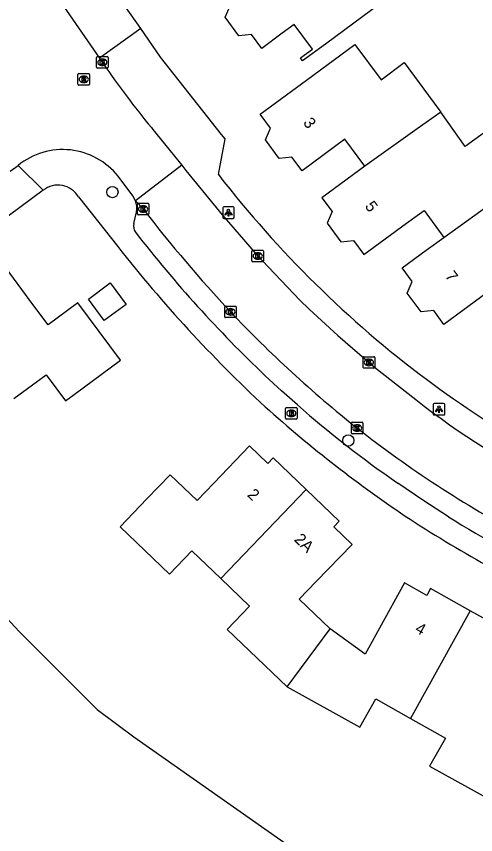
# Model space of a CAD drawing. Extents: x 163427 to 164190, y 380331 to 381641.
# Drawn here: x 163749.2 to 163788.9, y 381101.7 to 381172.6 of the extents above; entities that cross this region are included whole.
import ezdxf

# ---------------------------------------------------------------- set-up
doc = ezdxf.new("R2010")
doc.units = 0
for name, color, linetype in [('IMGEO_Boom', 7, 'Continuous'), ('IMGEO_Brandkraan', 7, 'Continuous'), ('IMGEO_Groenvoorziening', 7, 'Continuous'), ('IMGEO_Hek', 7, 'Continuous'), ('IMGEO_Kolk', 7, 'Continuous'), ('IMGEO_Lichtpunt', 7, 'Continuous'), ('IMGEO_Pand', 7, 'Continuous'), ('IMGEO_Pand_nummerreeks', 7, 'Continuous'), ('IMGEO_Rijbaan_lokaal_open', 7, 'Continuous'), ('IMGEO_Rioolput', 7, 'Continuous'), ('IMGEO_Voetpad_open', 7, 'Continuous')]:
    doc.layers.add(name, color=color, linetype=linetype)

msp = doc.modelspace()

# ---------------------------------------------------------------- linework, layer by layer
at = {"layer": 'IMGEO_Boom'}
for centre in [(163757.482, 381157.354), (163777.918, 381135.821)]:
    msp.add_circle(centre, 0.489, dxfattribs=at)
at = {"layer": 'IMGEO_Brandkraan'}
for p, q in [((163772.482, 381137.748), (163772.482, 381138.6)), ((163772.557, 381138.674), (163773.409, 381138.674)), ((163772.97, 381138.454), (163772.995, 381138.454)), ((163773.483, 381138.6), (163773.483, 381137.748)), ((163773.409, 381137.674), (163772.557, 381137.674)), ((163772.993, 381137.894), (163772.968, 381137.894))]:
    msp.add_line(p, q, dxfattribs=at)
for points in [[(163772.482, 381137.748), (163772.482, 381138.6)], [(163772.557, 381138.674), (163773.409, 381138.674)], [(163772.83, 381138.374), (163772.83, 381137.974), (163773.043, 381137.974)], [(163773.061, 381138.374), (163772.83, 381138.374)], [(163773.009, 381138.293), (163772.955, 381138.293), (163772.955, 381138.217)], [(163773.483, 381138.6), (163773.483, 381137.748)], [(163773.409, 381137.674), (163772.557, 381137.674)], [(163772.955, 381138.217), (163773.008, 381138.217)], [(163773.017, 381138.141), (163772.955, 381138.141), (163772.955, 381138.06)], [(163772.955, 381138.06), (163773.017, 381138.06)]]:
    msp.add_lwpolyline(points, dxfattribs=at)
for centre, radius, start, end in [((163772.559, 381138.598), 0.0765, 91.55205, 178.44795), ((163772.559, 381138.598), 0.0765, 91.55205, 178.44795), ((163773.01, 381138.255), 0.0379, 267.82845, 90.93552), ((163773.065, 381138.229), 0.145, 59.4692, 91.53667), ((163773.09, 381138.276), 0.0922, 285.51372, 58.15012), ((163773.407, 381138.598), 0.0765, 1.55205, 88.44795), ((163773.407, 381138.598), 0.0765, 1.55205, 88.44795), ((163772.559, 381137.75), 0.0765, 181.55205, 268.44795), ((163772.559, 381137.75), 0.0765, 181.55205, 268.44795), ((163773.018, 381138.1), 0.0404, 269.87594, 90.50774), ((163773.049, 381138.225), 0.251, 268.66757, 293.53466), ((163773.095, 381138.084), 0.105, 301.31148, 78.98903), ((163773.407, 381137.75), 0.0765, 271.55205, 358.44795), ((163773.407, 381137.75), 0.0765, 271.55205, 358.44795)]:
    msp.add_arc(centre, radius, start, end, dxfattribs=at)
for centre, major_axis, ratio, start_param, end_param in [((163772.969, 381138.174), (-0.387, 0.002), 0.722429, 4.712389, 7.853982), ((163772.994, 381138.174), (-0.39, 0.002), 0.717154, 1.570796, 4.712389)]:
    msp.add_ellipse(centre, major_axis=major_axis, ratio=ratio, start_param=start_param, end_param=end_param, dxfattribs=at)
at = {"layer": 'IMGEO_Groenvoorziening'}
msp.add_lwpolyline([(163732.072, 381137.976), (163749.418, 381119.282), (163756.166, 381112.517), (163759.341, 381110.127), (163775.821, 381098.556), (163770.737, 381090.211)], dxfattribs=at)
at = {"layer": 'IMGEO_Hek'}
msp.add_lwpolyline([(163749.418, 381119.282), (163732.072, 381137.976)], dxfattribs=at)
at = {"layer": 'IMGEO_Kolk'}
for p, q in [((163756.115, 381168.168), (163756.115, 381169.02)), ((163756.19, 381169.094), (163757.042, 381169.094)), ((163756.603, 381168.874), (163756.628, 381168.874)), ((163757.116, 381169.02), (163757.116, 381168.168)), ((163757.042, 381168.094), (163756.19, 381168.094)), ((163756.626, 381168.314), (163756.601, 381168.314)), ((163759.646, 381155.454), (163759.646, 381156.306)), ((163759.721, 381156.38), (163760.573, 381156.38)), ((163760.134, 381156.16), (163760.159, 381156.16)), ((163760.647, 381156.306), (163760.647, 381155.454)), ((163760.573, 381155.38), (163759.721, 381155.38)), ((163760.157, 381155.6), (163760.132, 381155.6)), ((163769.573, 381151.382), (163769.573, 381152.234)), ((163769.648, 381152.308), (163770.5, 381152.308)), ((163770.061, 381152.088), (163770.086, 381152.088)), ((163770.574, 381152.234), (163770.574, 381151.382)), ((163770.5, 381151.308), (163769.648, 381151.308)), ((163770.084, 381151.528), (163770.059, 381151.528)), ((163767.21, 381146.543), (163767.21, 381147.395)), ((163767.285, 381147.469), (163768.137, 381147.469)), ((163767.698, 381147.249), (163767.723, 381147.249)), ((163768.211, 381147.395), (163768.211, 381146.543)), ((163768.137, 381146.469), (163767.285, 381146.469)), ((163767.721, 381146.689), (163767.696, 381146.689)), ((163779.199, 381142.16), (163779.199, 381143.012)), ((163779.274, 381143.086), (163780.126, 381143.086)), ((163779.687, 381142.866), (163779.712, 381142.866)), ((163780.2, 381143.012), (163780.2, 381142.16)), ((163780.126, 381142.086), (163779.274, 381142.086)), ((163779.71, 381142.306), (163779.685, 381142.306)), ((163778.182, 381136.471), (163778.182, 381137.323)), ((163778.257, 381137.397), (163779.109, 381137.397)), ((163778.67, 381137.177), (163778.695, 381137.177)), ((163779.183, 381137.323), (163779.183, 381136.471)), ((163779.109, 381136.397), (163778.257, 381136.397)), ((163778.693, 381136.617), (163778.668, 381136.617))]:
    msp.add_line(p, q, dxfattribs=at)
for points in [[(163756.115, 381168.168), (163756.115, 381169.02)], [(163756.19, 381169.094), (163757.042, 381169.094)], [(163756.436, 381168.794), (163756.559, 381168.794), (163756.559, 381168.643), (163756.689, 381168.794), (163756.853, 381168.794), (163756.707, 381168.643), (163756.86, 381168.394), (163756.708, 381168.394), (163756.623, 381168.558), (163756.559, 381168.491), (163756.559, 381168.394), (163756.436, 381168.394), (163756.436, 381168.794)], [(163757.116, 381169.02), (163757.116, 381168.168)], [(163757.042, 381168.094), (163756.19, 381168.094)], [(163759.646, 381155.454), (163759.646, 381156.306)], [(163759.721, 381156.38), (163760.573, 381156.38)], [(163759.967, 381156.08), (163760.09, 381156.08), (163760.09, 381155.929), (163760.22, 381156.08), (163760.384, 381156.08), (163760.238, 381155.929), (163760.391, 381155.68), (163760.239, 381155.68), (163760.154, 381155.844), (163760.09, 381155.777), (163760.09, 381155.68), (163759.967, 381155.68), (163759.967, 381156.08)], [(163760.647, 381156.306), (163760.647, 381155.454)], [(163760.573, 381155.38), (163759.721, 381155.38)], [(163769.573, 381151.382), (163769.573, 381152.234)], [(163769.648, 381152.308), (163770.5, 381152.308)], [(163769.894, 381152.008), (163770.017, 381152.008), (163770.017, 381151.857), (163770.147, 381152.008), (163770.311, 381152.008), (163770.165, 381151.857), (163770.318, 381151.608), (163770.166, 381151.608), (163770.081, 381151.772), (163770.017, 381151.705), (163770.017, 381151.608), (163769.894, 381151.608), (163769.894, 381152.008)], [(163770.574, 381152.234), (163770.574, 381151.382)], [(163770.5, 381151.308), (163769.648, 381151.308)], [(163767.21, 381146.543), (163767.21, 381147.395)], [(163767.285, 381147.469), (163768.137, 381147.469)], [(163767.531, 381147.169), (163767.654, 381147.169), (163767.654, 381147.018), (163767.784, 381147.169), (163767.948, 381147.169), (163767.802, 381147.018), (163767.955, 381146.769), (163767.803, 381146.769), (163767.718, 381146.933), (163767.654, 381146.866), (163767.654, 381146.769), (163767.531, 381146.769), (163767.531, 381147.169)], [(163768.211, 381147.395), (163768.211, 381146.543)], [(163768.137, 381146.469), (163767.285, 381146.469)], [(163779.199, 381142.16), (163779.199, 381143.012)], [(163779.274, 381143.086), (163780.126, 381143.086)], [(163779.52, 381142.786), (163779.643, 381142.786), (163779.643, 381142.635), (163779.773, 381142.786), (163779.937, 381142.786), (163779.791, 381142.635), (163779.944, 381142.386), (163779.792, 381142.386), (163779.707, 381142.55), (163779.643, 381142.483), (163779.643, 381142.386), (163779.52, 381142.386), (163779.52, 381142.786)], [(163780.2, 381143.012), (163780.2, 381142.16)], [(163780.126, 381142.086), (163779.274, 381142.086)], [(163778.182, 381136.471), (163778.182, 381137.323)], [(163778.257, 381137.397), (163779.109, 381137.397)], [(163778.503, 381137.097), (163778.626, 381137.097), (163778.626, 381136.946), (163778.756, 381137.097), (163778.92, 381137.097), (163778.774, 381136.946), (163778.927, 381136.697), (163778.775, 381136.697), (163778.69, 381136.861), (163778.626, 381136.794), (163778.626, 381136.697), (163778.503, 381136.697), (163778.503, 381137.097)], [(163779.183, 381137.323), (163779.183, 381136.471)], [(163779.109, 381136.397), (163778.257, 381136.397)]]:
    msp.add_lwpolyline(points, dxfattribs=at)
for centre, start, end in [((163756.192, 381169.018), 91.55205, 178.44795), ((163756.192, 381169.018), 91.55205, 178.44795), ((163757.04, 381169.018), 1.55205, 88.44795), ((163757.04, 381169.018), 1.55205, 88.44795), ((163756.192, 381168.17), 181.55205, 268.44795), ((163756.192, 381168.17), 181.55205, 268.44795), ((163757.04, 381168.17), 271.55205, 358.44795), ((163757.04, 381168.17), 271.55205, 358.44795), ((163759.723, 381156.304), 91.55205, 178.44795), ((163759.723, 381156.304), 91.55205, 178.44795), ((163760.571, 381156.304), 1.55205, 88.44795), ((163760.571, 381156.304), 1.55205, 88.44795), ((163759.723, 381155.456), 181.55205, 268.44795), ((163759.723, 381155.456), 181.55205, 268.44795), ((163760.571, 381155.456), 271.55205, 358.44795), ((163760.571, 381155.456), 271.55205, 358.44795), ((163769.65, 381152.232), 91.55205, 178.44795), ((163769.65, 381152.232), 91.55205, 178.44795), ((163770.498, 381152.232), 1.55205, 88.44795), ((163770.498, 381152.232), 1.55205, 88.44795), ((163769.65, 381151.384), 181.55205, 268.44795), ((163769.65, 381151.384), 181.55205, 268.44795), ((163770.498, 381151.384), 271.55205, 358.44795), ((163770.498, 381151.384), 271.55205, 358.44795), ((163767.287, 381147.393), 91.55205, 178.44795), ((163767.287, 381147.393), 91.55205, 178.44795), ((163768.135, 381147.393), 1.55205, 88.44795), ((163768.135, 381147.393), 1.55205, 88.44795), ((163767.287, 381146.545), 181.55205, 268.44795), ((163767.287, 381146.545), 181.55205, 268.44795), ((163768.135, 381146.545), 271.55205, 358.44795), ((163768.135, 381146.545), 271.55205, 358.44795), ((163779.276, 381143.01), 91.55205, 178.44795), ((163779.276, 381143.01), 91.55205, 178.44795), ((163780.124, 381143.01), 1.55205, 88.44795), ((163780.124, 381143.01), 1.55205, 88.44795), ((163779.276, 381142.162), 181.55205, 268.44795), ((163779.276, 381142.162), 181.55205, 268.44795), ((163780.124, 381142.162), 271.55205, 358.44795), ((163780.124, 381142.162), 271.55205, 358.44795), ((163778.259, 381137.321), 91.55205, 178.44795), ((163778.259, 381137.321), 91.55205, 178.44795), ((163779.107, 381137.321), 1.55205, 88.44795), ((163779.107, 381137.321), 1.55205, 88.44795), ((163778.259, 381136.473), 181.55205, 268.44795), ((163778.259, 381136.473), 181.55205, 268.44795), ((163779.107, 381136.473), 271.55205, 358.44795), ((163779.107, 381136.473), 271.55205, 358.44795)]:
    msp.add_arc(centre, 0.0765, start, end, dxfattribs=at)
for centre, major_axis, ratio, start_param, end_param in [((163756.602, 381168.594), (-0.387, 0.002), 0.722429, 4.712389, 7.853982), ((163756.627, 381168.594), (-0.39, 0.002), 0.717154, 1.570796, 4.712389), ((163760.133, 381155.88), (-0.387, 0.002), 0.722429, 4.712389, 7.853982), ((163760.158, 381155.88), (-0.39, 0.002), 0.717154, 1.570796, 4.712389), ((163770.06, 381151.808), (-0.387, 0.002), 0.722429, 4.712389, 7.853982), ((163770.085, 381151.808), (-0.39, 0.002), 0.717154, 1.570796, 4.712389), ((163767.697, 381146.969), (-0.387, 0.002), 0.722429, 4.712389, 7.853982), ((163767.722, 381146.969), (-0.39, 0.002), 0.717154, 1.570796, 4.712389), ((163779.686, 381142.586), (-0.387, 0.002), 0.722429, 4.712389, 7.853982), ((163779.711, 381142.586), (-0.39, 0.002), 0.717154, 1.570796, 4.712389), ((163778.669, 381136.897), (-0.387, 0.002), 0.722429, 4.712389, 7.853982), ((163778.694, 381136.897), (-0.39, 0.002), 0.717154, 1.570796, 4.712389)]:
    msp.add_ellipse(centre, major_axis=major_axis, ratio=ratio, start_param=start_param, end_param=end_param, dxfattribs=at)
at = {"layer": 'IMGEO_Lichtpunt'}
for p, q in [((163767.941, 381156.067), (163767.133, 381156.067)), ((163767.941, 381156.067), (163767.133, 381156.067)), ((163767.039, 381155.972), (163767.039, 381155.165)), ((163767.039, 381155.972), (163767.039, 381155.165)), ((163768.035, 381155.165), (163768.035, 381155.972)), ((163768.035, 381155.165), (163768.035, 381155.972)), ((163767.133, 381155.071), (163767.941, 381155.071)), ((163767.133, 381155.071), (163767.941, 381155.071)), ((163786.174, 381139.028), (163785.366, 381139.028)), ((163786.174, 381139.028), (163785.366, 381139.028)), ((163785.272, 381138.933), (163785.272, 381138.126)), ((163785.272, 381138.933), (163785.272, 381138.126)), ((163786.268, 381138.126), (163786.268, 381138.933)), ((163786.268, 381138.126), (163786.268, 381138.933)), ((163785.366, 381138.032), (163786.174, 381138.032)), ((163785.366, 381138.032), (163786.174, 381138.032))]:
    msp.add_line(p, q, dxfattribs=at)
for points in [[(163767.413, 381155.636), (163767.452, 381155.608), (163767.264, 381155.346), (163767.226, 381155.373), (163767.413, 381155.636)], [(163767.515, 381155.588), (163767.562, 381155.588), (163767.562, 381155.266), (163767.515, 381155.266), (163767.515, 381155.588)], [(163767.625, 381155.608), (163767.663, 381155.635), (163767.85, 381155.373), (163767.811, 381155.345), (163767.625, 381155.608)], [(163785.646, 381138.597), (163785.685, 381138.569), (163785.497, 381138.307), (163785.459, 381138.334), (163785.646, 381138.597)], [(163785.748, 381138.549), (163785.795, 381138.549), (163785.795, 381138.227), (163785.748, 381138.227), (163785.748, 381138.549)], [(163785.858, 381138.569), (163785.896, 381138.596), (163786.083, 381138.334), (163786.044, 381138.306), (163785.858, 381138.569)]]:
    msp.add_lwpolyline(points, dxfattribs=at)
for centre in [(163767.538, 381155.77), (163785.771, 381138.731)]:
    msp.add_circle(centre, 0.0994, dxfattribs=at)
for centre, start, end in [((163767.133, 381155.972), 90, 180), ((163767.133, 381155.972), 90, 180), ((163767.941, 381155.972), 0, 90), ((163767.941, 381155.972), 0, 90), ((163767.133, 381155.165), 180, 270), ((163767.133, 381155.165), 180, 270), ((163767.941, 381155.165), 270, 0), ((163767.941, 381155.165), 270, 360), ((163785.366, 381138.933), 90, 180), ((163785.366, 381138.933), 90, 180), ((163786.174, 381138.933), 0, 90), ((163786.174, 381138.933), 0, 90), ((163785.366, 381138.126), 180, 270), ((163785.366, 381138.126), 180, 270), ((163786.174, 381138.126), 270, 0), ((163786.174, 381138.126), 270, 360)]:
    msp.add_arc(centre, 0.0946, start, end, dxfattribs=at)
at = {"layer": 'IMGEO_Pand'}
for points in [[(163774.978, 381180.755), (163775.148, 381180.526), (163776.454, 381181.496), (163778.486, 381178.708), (163779.328, 381179.333), (163782.511, 381175.035), (163782.389, 381174.94), (163779.95, 381173.135), (163775.931, 381170.159), (163773.959, 381168.724), (163773.775, 381168.973), (163774.808, 381169.73), (163773.226, 381171.875), (163772.197, 381171.114), (163770.413, 381169.795), (163769.528, 381170.994), (163768.433, 381170.882), (163767.245, 381172.497), (163767.675, 381173.505), (163766.796, 381174.697), (163770.815, 381177.673), (163774.978, 381180.755)], [(163779.337, 381159.593), (163777.613, 381161.925), (163773.906, 381159.185), (163773.02, 381160.384), (163771.924, 381160.272), (163770.736, 381161.887), (163771.165, 381162.893), (163770.28, 381164.09), (163774.305, 381167.058), (163778.494, 381170.147), (163780.748, 381167.09), (163782.759, 381168.573), (163785.763, 381164.499), (163785.927, 381164.27)], [(163785.927, 381164.27), (163783.892, 381162.826), (163779.337, 381159.593)], [(163792.727, 381158.423), (163789.707, 381162.519), (163788.041, 381161.291), (163785.927, 381164.27)], [(163779.337, 381159.593), (163775.63, 381156.852), (163776.513, 381155.656), (163776.084, 381154.651), (163777.272, 381153.036), (163778.367, 381153.148), (163779.254, 381151.949), (163782.969, 381154.652), (163784.081, 381155.461), (163784.495, 381155.762), (163786.196, 381153.423)], [(163792.727, 381158.423), (163793.533, 381159.015), (163795.851, 381155.871), (163798.995, 381151.607), (163795.715, 381149.189), (163793.332, 381147.432), (163791.559, 381149.838), (163789.916, 381148.627), (163786.194, 381145.883), (163785.311, 381147.083), (163784.214, 381146.971), (163783.026, 381148.586), (163783.458, 381149.599), (163782.575, 381150.799), (163784.666, 381152.32), (163786.196, 381153.423)], [(163786.196, 381153.423), (163790.84, 381156.772), (163792.851, 381158.255), (163792.727, 381158.423)], [(163748.962, 381139.45), (163751.755, 381141.513), (163753.423, 381139.255), (163754.17, 381139.808), (163758.19, 381142.78), (163754.499, 381147.751), (163751.909, 381145.841), (163750.606, 381147.608), (163747.975, 381151.176), (163746.191, 381149.86), (163745.798, 381150.393), (163742.6, 381148.035)], [(163758.676, 381147.62), (163756.771, 381146.215), (163755.401, 381148.074), (163757.305, 381149.478), (163758.676, 381147.62)], [(163774.263, 381131.563), (163771.403, 381134.305), (163770.945, 381133.829), (163769.36, 381135.356), (163766.278, 381132.135), (163764.819, 381130.611), (163762.478, 381132.852), (163760.481, 381130.769), (163758.15, 381128.338), (163762.427, 381124.237), (163764.364, 381126.256), (163766.867, 381123.856)], [(163774.263, 381131.563), (163766.867, 381123.856)], [(163776.337, 381119.493), (163773.663, 381122.069), (163775.137, 381123.599), (163778.238, 381126.818), (163776.664, 381128.349), (163777.123, 381128.821), (163774.263, 381131.563)], [(163766.867, 381123.856), (163769.37, 381121.457), (163767.433, 381119.437), (163772.624, 381114.464)], [(163788.482, 381121.061), (163785.031, 381122.982), (163784.707, 381122.401), (163782.769, 381123.481), (163780.619, 381119.565), (163779.659, 381117.817), (163779.374, 381117.297), (163776.337, 381119.493)], [(163788.482, 381121.061), (163783.308, 381111.731)], [(163793.575, 381109.96), (163790.349, 381111.744), (163791.356, 381113.566), (163793.527, 381117.492), (163791.611, 381118.565), (163791.933, 381119.14), (163788.482, 381121.061)], [(163772.624, 381114.464), (163776.337, 381119.493)], [(163772.624, 381114.464), (163778.92, 381110.991), (163780.289, 381113.427), (163783.308, 381111.731)], [(163783.308, 381111.731), (163786.327, 381110.035), (163784.958, 381107.599), (163791.258, 381104.106)]]:
    msp.add_lwpolyline(points, dxfattribs=at)
at = {"layer": 'IMGEO_Rijbaan_lokaal_open'}
for points in [[(163750.364, 381177.548), (163750.652, 381177.154), (163752.049, 381175.159), (163753.243, 381173.468), (163756.361, 381168.965)], [(163756.361, 381168.965), (163756.668, 381168.521)], [(163760.858, 381162.936), (163761, 381162.769), (163763.486, 381159.694)], [(163748.645, 381159.161), (163749.325, 381159.656)], [(163763.486, 381159.694), (163759.485, 381156.6)], [(163763.486, 381159.694), (163763.859, 381159.232), (163766.99, 381155.376), (163769.937, 381151.979), (163773.71, 381147.991), (163774.524, 381147.208), (163777.011, 381144.907), (163780.182, 381142.164), (163783.776, 381139.364)], [(163759.485, 381156.6), (163759.249, 381157.035), (163757.978, 381158.719)], [(163759.485, 381156.6), (163760.167, 381155.857)]]:
    msp.add_lwpolyline(points, dxfattribs=at)
for centre, radius, start, end in [((163817.813, 381210.029), 73.902, 214.17056, 219.58565), ((163753.19, 381154.93), 6.105, 38.35865, 129.28083), ((163862.037, 381234.697), 128.815, 217.73747, 222.92457), ((163845.216, 381220.379), 106.751, 223.44566, 231.44648), ((163825.779, 381192.582), 67.797, 231.71755, 243.9901), ((163838.764, 381213.359), 97.242, 231.84157, 241.92891)]:
    msp.add_arc(centre, radius, start, end, dxfattribs=at)
at = {"layer": 'IMGEO_Rioolput'}
for p, q in [((163754.505, 381166.696), (163754.505, 381167.548)), ((163754.58, 381167.622), (163755.432, 381167.622)), ((163754.993, 381167.402), (163755.018, 381167.402)), ((163755.506, 381167.548), (163755.506, 381166.696)), ((163755.016, 381166.842), (163754.991, 381166.842)), ((163755.432, 381166.622), (163754.58, 381166.622))]:
    msp.add_line(p, q, dxfattribs=at)
for points in [[(163754.505, 381166.696), (163754.505, 381167.548)], [(163754.58, 381167.622), (163755.432, 381167.622)], [(163755.506, 381167.548), (163755.506, 381166.696)], [(163755.094, 381167.32), (163754.842, 381167.322), (163754.842, 381166.922)], [(163754.842, 381166.922), (163754.966, 381166.922), (163754.966, 381167.084), (163754.977, 381167.084)], [(163755.02, 381167.241), (163754.966, 381167.241), (163754.966, 381167.16)], [(163754.966, 381167.16), (163755.018, 381167.16)], [(163755.024, 381167.055), (163755.095, 381166.922), (163755.235, 381166.922), (163755.17, 381167.048)], [(163755.432, 381166.622), (163754.58, 381166.622)]]:
    msp.add_lwpolyline(points, dxfattribs=at)
for centre, radius, start, end in [((163754.582, 381167.546), 0.0765, 91.55205, 178.44795), ((163754.582, 381167.546), 0.0765, 91.55205, 178.44795), ((163755.43, 381167.546), 0.0765, 1.55205, 88.44795), ((163755.43, 381167.546), 0.0765, 1.55205, 88.44795), ((163754.582, 381166.698), 0.0765, 181.55205, 268.44795), ((163754.582, 381166.698), 0.0765, 181.55205, 268.44795), ((163754.976, 381167.031), 0.0533, 26.02933, 88.69889), ((163755.002, 381167.349), 0.19, 274.7715, 282.96867), ((163755.026, 381167.145), 0.0964, 77.00612, 93.18647), ((163755.04, 381167.202), 0.0378, 276.66336, 79.67722), ((163755.093, 381167.21), 0.109, 350.36119, 89.41601), ((163755.091, 381167.21), 0.112, 277.58423, 350.98172), ((163755.075, 381166.995), 0.108, 29.51342, 73.79051), ((163755.43, 381166.698), 0.0765, 271.55205, 358.44795), ((163755.43, 381166.698), 0.0765, 271.55205, 358.44795)]:
    msp.add_arc(centre, radius, start, end, dxfattribs=at)
for centre, major_axis, ratio, start_param, end_param in [((163754.992, 381167.122), (-0.387, 0.002), 0.722429, 4.712389, 7.853982), ((163755.017, 381167.122), (-0.39, 0.002), 0.717154, 1.570796, 4.712389)]:
    msp.add_ellipse(centre, major_axis=major_axis, ratio=ratio, start_param=start_param, end_param=end_param, dxfattribs=at)
at = {"layer": 'IMGEO_Voetpad_open'}
for points in [[(163759.947, 381171.513), (163753.857, 381180.16), (163750.674, 381180.604)], [(163759.947, 381171.513), (163756.361, 381168.965)], [(163766.662, 381158.875), (163767.241, 381161.969), (163766.936, 381162.354), (163761.642, 381169.037), (163759.947, 381171.513)], [(163749.325, 381159.656), (163751.503, 381157.516)], [(163751.503, 381157.516), (163729.251, 381141.015)], [(163754.536, 381156.943), (163757.951, 381152.627)], [(163759.346, 381154.637), (163759.567, 381155.622)], [(163773.517, 381138.907), (163772.133, 381140.134), (163770.717, 381141.438)], [(163786.583, 381129.211), (163784.371, 381130.641), (163782.198, 381132.132)]]:
    msp.add_lwpolyline(points, dxfattribs=at)
for centre, radius, start, end in [((163841.059, 381216.397), 94.041, 217.7106, 233.16418), ((163752.771, 381155.912), 2.044, 30.27879, 128.32454), ((163757.802, 381155.966), 1.798, 348.95353, 20.63193), ((163760.266, 381154.399), 0.951, 165.52864, 214.28429), ((163848.137, 381222.736), 112.264, 217.84195, 226.39991), ((163852.495, 381226.778), 120.154, 218.10734, 227.10878), ((163840.706, 381216.197), 93.669, 233.26319, 247.44192), ((163844.943, 381221.313), 111.025, 228.0444, 236.25306), ((163833.272, 381206.523), 90.237, 228.53194, 235.52826), ((163850.759, 381233.827), 122.732, 238.47348, 243.61056), ((163850.773, 381233.409), 124.335, 237.116, 244.73978)]:
    msp.add_arc(centre, radius, start, end, dxfattribs=at)

# ---------------------------------------------------------------- texts
at = {"layer": 'IMGEO_Pand_nummerreeks'}
for s, rotation, p in [('3', 306.47428, (163773.956, 381163.357)), ('5', 306.46855, (163779.305, 381156.12)), ('7', 306.35969, (163786.251, 381150.057)), ('2', 316.0656, (163769.104, 381131.047)), ('2A', 315.79058, (163773.168, 381127.173)), ('4', 330.89374, (163783.623, 381119.252))]:
    msp.add_text(s, height=1, rotation=rotation, dxfattribs=at).set_placement(p)

doc.saveas('drawing.dxf')
